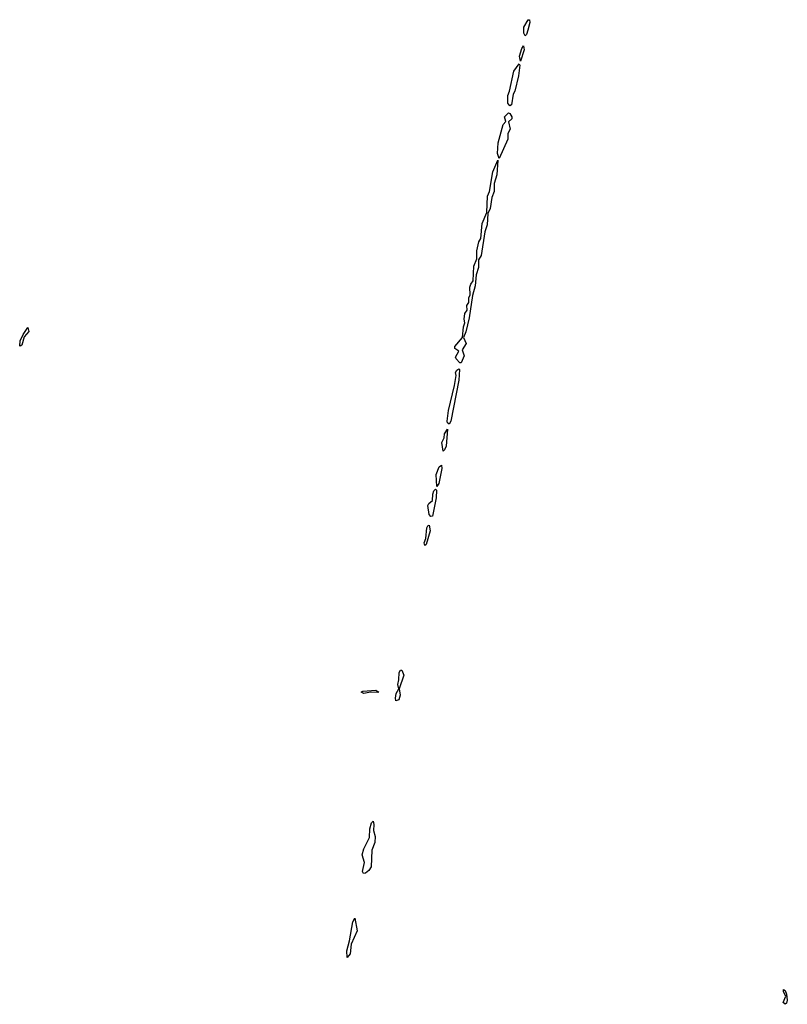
# Model space of a CAD drawing. Extents: x 1980017 to 2252640, y 74400 to 266395.
# Tile 298 of 388: x 2164971 to 2170020, y 165372 to 171844. Entities that reach past the tile are written whole.
import ezdxf

# ---------------------------------------------------------------- set-up
doc = ezdxf.new("R2010")
doc.units = 0

msp = doc.modelspace()

# ---------------------------------------------------------------- linework, layer by layer
at = {"layer": '0CON20XD'}
for points in [[(2168295, 171738), (2168285.6, 171755), (2168285.5, 171795), (2168315, 171844), (2168323.3, 171843.3), (2168325.3, 171825), (2168312.9, 171775), (2168305, 171746.2), (2168295, 171738)], [(2168265, 171572.5), (2168258.5, 171605), (2168273.2, 171655), (2168285, 171672), (2168288.8, 171645), (2168265, 171572.5)], [(2168195, 171278.6), (2168182.1, 171295), (2168180.5, 171345), (2168193.1, 171375), (2168220.5, 171505), (2168255, 171553.8), (2168260, 171545), (2168251.8, 171475), (2168227.8, 171375), (2168216.9, 171355), (2168205, 171284.2), (2168195, 171278.6)], [(2168125, 170932.5), (2168112.7, 170965), (2168117.8, 171035), (2168151.4, 171155), (2168167.5, 171175), (2168160, 171205), (2168185, 171232), (2168195, 171226.7), (2168207.1, 171205), (2168206.6, 171193.4), (2168186.4, 171173.6), (2168197.5, 171125), (2168182, 171095), (2168181.7, 171058.3), (2168125, 170932.5)], [(2167865, 169588.6), (2167840.8, 169615), (2167837.9, 169625), (2167858.8, 169665), (2167833.6, 169683.6), (2167833.3, 169695), (2167884, 169755), (2167890, 169825), (2167898.8, 169851.2), (2167894.4, 169875), (2167897.9, 169912.1), (2167914.4, 169935.6), (2167911.9, 169965), (2167924, 169985), (2167924.3, 170015), (2167934.3, 170035), (2167930.5, 170085), (2167936.9, 170105), (2167953.3, 170126.7), (2167957.1, 170225), (2167978.3, 170271.7), (2167976.9, 170325), (2167990.6, 170385), (2168003.1, 170405), (2168012.2, 170505), (2168042.7, 170577.3), (2168047.1, 170685), (2168060, 170715), (2168081.9, 170845), (2168115, 170920), (2168108.4, 170825), (2168092.5, 170767.5), (2168090.4, 170715), (2168075.4, 170675), (2168065, 170603.3), (2168048.8, 170571.2), (2168045.8, 170495), (2168029.5, 170450.5), (2168005.3, 170295), (2167988, 170265), (2167988.5, 170215), (2167972, 170168), (2167966.4, 170095), (2167949.1, 170030.9), (2167926.6, 169885), (2167905, 169792.5), (2167890, 169755), (2167907.7, 169715), (2167880, 169675), (2167894.5, 169635), (2167875, 169589.2), (2167865, 169588.6)], [(2164975, 169697.5), (2164970.7, 169700.7), (2164975, 169732.5), (2164994, 169775), (2165025, 169820), (2165032, 169795), (2165001.2, 169758.8), (2164985, 169704), (2164975, 169697.5)], [(2167795, 169186.2), (2167785, 169193.3), (2167782.5, 169205), (2167790.7, 169275), (2167830.8, 169439.2), (2167841.8, 169505), (2167838.2, 169525), (2167845, 169540.6), (2167858.3, 169548.3), (2167863.9, 169543.9), (2167858.9, 169475), (2167805.8, 169204.2), (2167795, 169186.2)], [(2167755, 169008.8), (2167747.7, 169065), (2167761.8, 169095), (2167765, 169121.2), (2167785, 169152.5), (2167775, 169040), (2167765, 169015.8), (2167755, 169008.8)], [(2167715, 168776.7), (2167710.5, 168855), (2167730, 168905), (2167745, 168916), (2167747.7, 168895), (2167727.1, 168795), (2167715, 168776.7)], [(2167675, 168578.1), (2167665, 168592), (2167655, 168650), (2167661.9, 168665), (2167685.8, 168684.2), (2167688.7, 168725), (2167695, 168747.5), (2167705, 168758.8), (2167711.7, 168751.7), (2167709.2, 168700.8), (2167685, 168581.9), (2167675, 168578.1)], [(2167635, 168388.8), (2167631.1, 168405), (2167641.8, 168435), (2167649.6, 168505), (2167655, 168518), (2167665, 168521.2), (2167670, 168485), (2167645, 168393.8), (2167635, 168388.8)], [(2167445, 167366.2), (2167441.8, 167385), (2167447.5, 167415), (2167464.2, 167445), (2167457.1, 167475), (2167464.6, 167505.3), (2167466.2, 167553.8), (2167475, 167567.8), (2167485, 167569.4), (2167496.5, 167535), (2167466.2, 167445), (2167474, 167405), (2167465, 167374.4), (2167445, 167366.2)], [(2167235, 167416.2), (2167216.7, 167425), (2167228.3, 167431.7), (2167313.7, 167436.3), (2167333.3, 167425), (2167325, 167421.4), (2167277, 167423), (2167235, 167416.2)], [(2167231.8, 166231.8), (2167226.5, 166245), (2167238.2, 166305), (2167223.1, 166355), (2167234.4, 166395), (2167271.4, 166468.5), (2167273.2, 166525), (2167285, 166566), (2167295, 166576.7), (2167300.6, 166555), (2167296.8, 166515), (2167309.4, 166475), (2167307.1, 166435), (2167286.7, 166385), (2167281.4, 166275), (2167267.7, 166252.3), (2167245, 166233.8), (2167231.8, 166231.8)], [(2167125, 165680), (2167123.5, 165725), (2167140.9, 165789.1), (2167162.1, 165915), (2167175, 165938.8), (2167191.4, 165855), (2167151.5, 165768.5), (2167145.2, 165704.8), (2167125, 165680)], [(2170005, 165372.5), (2169993.3, 165385), (2170010, 165425), (2169993.8, 165455), (2169995, 165470), (2170005, 165462.5), (2170015, 165440), (2170019.6, 165399.5), (2170015, 165380), (2170005, 165372.5)]]:
    msp.add_lwpolyline(points, dxfattribs=at)

doc.saveas('drawing.dxf')
